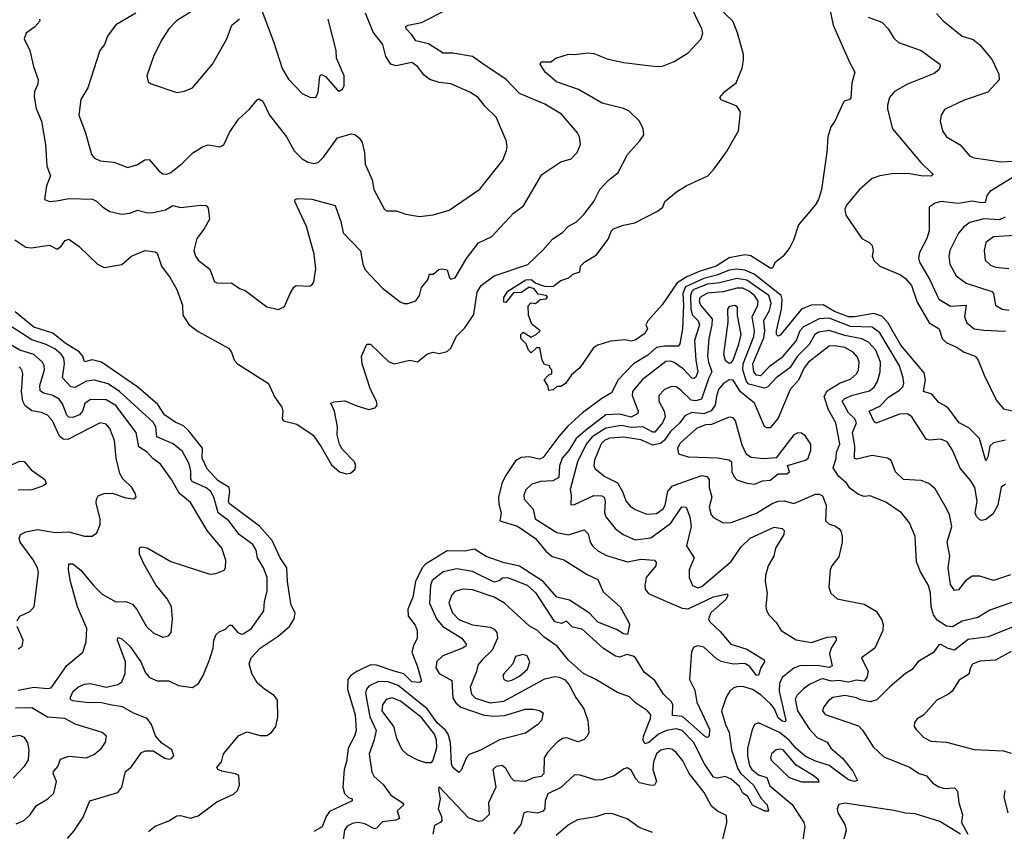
# Model space of a CAD drawing. Extents: x 1552033 to 1694788, y 811965 to 917215.
# Tile 591 of 632: x 1669474 to 1674500, y 896910 to 901052. Entities that reach past the tile are written whole.
import ezdxf

# ---------------------------------------------------------------- set-up
doc = ezdxf.new("R2010")
doc.units = 0

msp = doc.modelspace()

# ---------------------------------------------------------------- linework, layer by layer
at = {"layer": '0CON20XD'}
for points in [[(1669448, 899928), (1669505, 899891.4), (1669532.3, 899887.7), (1669625, 899901.2), (1669665, 899881.2), (1669685, 899896.2), (1669705, 899925.7), (1669725, 899932.5), (1669778, 899895), (1669870.8, 899805), (1669905, 899787.8), (1669995, 899803.3), (1670045, 899845.6), (1670112.5, 899875), (1670165, 899867.5), (1670175, 899860), (1670197.8, 899795), (1670242.2, 899735), (1670275.3, 899675.3), (1670304.1, 899595), (1670305.8, 899545), (1670336.2, 899496.2), (1670385, 899460.4), (1670538.8, 899375), (1670555.6, 899355.6), (1670568, 899315), (1670586.2, 899295), (1670744.2, 899195), (1670775, 899127.1), (1670811.8, 899075), (1670816.7, 899055), (1670813.9, 899015), (1670820, 899005), (1670888.1, 898988.1), (1670971.2, 898931.2), (1671012.7, 898872.7), (1671065, 898780), (1671106.2, 898745), (1671140, 898735), (1671162.1, 898737.9), (1671184.3, 898755.7), (1671190, 898775), (1671182.5, 898795), (1671119.7, 898859.7), (1671106, 898885), (1671094.1, 898934.1), (1671096.2, 898975), (1671080, 899055), (1671062.5, 899095), (1671078.3, 899101.7), (1671133.6, 899106.4), (1671195, 899082), (1671255, 899062), (1671288.3, 899071.7), (1671298, 899085), (1671295.7, 899105), (1671264.7, 899164.7), (1671221.5, 899295), (1671218, 899335), (1671245, 899396.2), (1671265, 899395.8), (1671356.9, 899306.9), (1671385, 899295.6), (1671465, 899314.2), (1671505, 899306.2), (1671555, 899347.5), (1671585, 899356.2), (1671615, 899349.2), (1671655, 899358.1), (1671675, 899375.6), (1671703.6, 899436.4), (1671745, 899479.4), (1671792.2, 899547.8), (1671808.8, 899661.2), (1671828.4, 899695), (1671895.5, 899744.5), (1672067.9, 899802.1), (1672143.5, 899876.5), (1672195, 899934), (1672244.3, 899965.7), (1672275, 899998), (1672315, 900020.8), (1672352.4, 900057.6), (1672405, 900123.8), (1672434.5, 900185.5), (1672478.3, 900231.7), (1672528.3, 900271.7), (1672575.5, 900364.5), (1672637.8, 900432.2), (1672659.4, 900465), (1672656.5, 900495), (1672637.9, 900535), (1672585, 900585.3), (1672555, 900598.6), (1672446.4, 900626.4), (1672326.6, 900696.6), (1672214, 900735), (1672156, 900785), (1672131.2, 900825), (1672135, 900837.5), (1672185, 900837.5), (1672210, 900855), (1672275, 900876.2), (1672303.9, 900873.9), (1672375, 900882.9), (1672405, 900879.5), (1672472.2, 900852.2), (1672555, 900833.8), (1672725, 900813.1), (1672755, 900815.6), (1672815, 900838.9), (1672885, 900883.3), (1672952.2, 900955), (1672960.6, 900985), (1672955.5, 901005), (1672891.9, 901135)], [(1669661.5, 900128.5), (1669725, 900139.2), (1669845, 900135.5), (1669865, 900126.7), (1669897.1, 900097.1), (1669934, 900074), (1669995, 900060), (1670035, 900065.5), (1670075, 900080.6), (1670127.1, 900067.1), (1670155, 900067.5), (1670218.4, 900081.6), (1670255, 900104.4), (1670295, 900093.1), (1670396.1, 900106.1), (1670425, 900103.3), (1670435, 900090), (1670442.5, 900035), (1670415.4, 899985), (1670377.2, 899935), (1670363.2, 899875), (1670371.2, 899845), (1670385, 899824.4), (1670445, 899779.2), (1670468, 899715), (1670485, 899707.1), (1670555, 899710), (1670595, 899680), (1670625, 899670), (1670735, 899586), (1670795, 899572.5), (1670825, 899588.8), (1670854, 899655), (1670872.7, 899687.3), (1670884.1, 899695.9), (1670955, 899692.5), (1670965, 899697.5), (1670975.7, 899714.3), (1670985, 899780), (1670976.8, 899855), (1670937.1, 899997.1), (1670877.5, 900125), (1670880, 900135), (1670891.2, 900138.8), (1670965, 900136.9), (1671084.3, 900104.3), (1671112.7, 900022.7), (1671124.4, 899965), (1671213.1, 899873.1), (1671225.5, 899805), (1671237.8, 899775), (1671325, 899681.2), (1671415, 899612.9), (1671435, 899604), (1671455, 899603.8), (1671495, 899616.7), (1671514, 899645), (1671524.3, 899685.7), (1671557.5, 899725), (1671565, 899753.3), (1671585, 899754.2), (1671612.8, 899777.2), (1671628.5, 899781.5), (1671656.2, 899775), (1671666.9, 899735), (1671675, 899727.8), (1671697.1, 899735), (1671755, 899834.2), (1671815, 899912.9), (1671884.2, 899945), (1671994.2, 900065), (1672045, 900102), (1672138.6, 900261.4), (1672235, 900327.1), (1672288.3, 900341.7), (1672318.6, 900375), (1672335.6, 900415), (1672330.8, 900455), (1672321.4, 900475), (1672239.4, 900569.4), (1672155, 900621.5), (1672025, 900676.2), (1671956.2, 900746.2), (1671837.5, 900827.5), (1671785, 900864), (1671685, 900881.6), (1671635, 900881.5), (1671559.6, 900929.6), (1671495, 900943.6), (1671475.3, 900975.3), (1671445.8, 901005), (1671445, 901016.7), (1671455.8, 901024.2), (1671525, 901037.8), (1671655.5, 901104.5)], [(1670365, 901102.5), (1670273.2, 901046.8), (1670234.2, 901005), (1670195.7, 900945), (1670156.9, 900865), (1670122.5, 900765), (1670129.2, 900735), (1670144.1, 900724.1), (1670275, 900680), (1670315, 900686.7), (1670356.2, 900705), (1670457.1, 900825), (1670530.8, 900955), (1670556.2, 901025), (1670595, 901056.2)], [(1670696.2, 901135), (1670770.5, 900935), (1670812.6, 900802.6), (1670845, 900748), (1670915, 900676.2), (1670955, 900657.1), (1670985.5, 900654.5), (1670997, 900683), (1671005.8, 900764.2), (1671015, 900772), (1671035, 900761.9), (1671095, 900693.1), (1671105, 900688), (1671121.7, 900698.3), (1671130, 900715), (1671129.4, 900765), (1671090, 900855), (1671088.6, 900895), (1671048.2, 901055)], [(1673608, 901115), (1673625.9, 901025), (1673708.6, 900835), (1673736, 900785), (1673721.2, 900728.8), (1673716.3, 900653.7), (1673707.6, 900642.4), (1673685, 900637.5), (1673679.5, 900630.5), (1673633.8, 900535), (1673613.3, 900505), (1673598.8, 900455), (1673594.1, 900375.9), (1673565.7, 900185), (1673550.5, 900135), (1673533.6, 900105), (1673449.5, 900005), (1673423.8, 899926.2), (1673405, 899888.8), (1673370.8, 899845), (1673328.3, 899811.7), (1673315.6, 899784.4), (1673305, 899783.4), (1673205, 899847.8), (1673175, 899852.2), (1673095, 899836.1), (1673029.1, 899795), (1672942.1, 899767.9), (1672879.4, 899740.6), (1672830.1, 899709.9), (1672753.4, 899596.6), (1672680, 899515), (1672670, 899495), (1672678.8, 899475), (1672665, 899451.2), (1672615, 899416.7), (1672595, 899411.2), (1672565, 899417.5), (1672489.2, 899410.8), (1672425, 899390.8), (1672402.7, 899377.3), (1672333.3, 899275), (1672290.5, 899239.5), (1672260, 899195), (1672235, 899180), (1672215, 899180), (1672197, 899163), (1672175, 899160), (1672170, 899185), (1672150, 899215), (1672175, 899240), (1672190, 899245), (1672190, 899265), (1672180, 899275), (1672180, 899285), (1672151.7, 899291.7), (1672140, 899315), (1672128.3, 899378.3), (1672111.7, 899378.3), (1672085, 899352.5), (1672070, 899365), (1672058.3, 899398.3), (1672032.5, 899425), (1672032.5, 899445), (1672043, 899457), (1672085, 899432.5), (1672110, 899445), (1672130, 899465), (1672088.3, 899498.3), (1672070, 899545), (1672068.3, 899591.7), (1672083, 899607), (1672107, 899603), (1672130, 899625), (1672161.7, 899628.3), (1672168.3, 899638.3), (1672160, 899645), (1672120.8, 899650.8), (1672099.1, 899679.1), (1672075, 899687.1), (1672035, 899660), (1671995, 899658.6), (1671955, 899609.2), (1671945, 899610), (1671945.6, 899635), (1671965, 899666.5), (1672057.5, 899725), (1672085, 899726.1), (1672107.7, 899707.7), (1672151.8, 899691.8), (1672195, 899691.2), (1672235, 899720.6), (1672277.5, 899735), (1672297.1, 899752.9), (1672332.5, 899765), (1672336.7, 899795), (1672356.2, 899815), (1672417.5, 899852.5), (1672477.6, 899932.4), (1672494.4, 899975), (1672505, 899984.3), (1672555, 900003.3), (1672614, 900016), (1672730, 900075), (1672756.2, 900095), (1672767.5, 900125), (1672825.9, 900174.1), (1672876.2, 900205), (1672985.5, 900254.5), (1673019.1, 900290.9), (1673081.7, 900378.3), (1673141.9, 900485), (1673152.2, 900582.2), (1673135, 900611.4), (1673055, 900643.3), (1673047.5, 900655), (1673073.3, 900685), (1673130.3, 900729.7), (1673161.1, 900805), (1673168.9, 900845), (1673167.5, 900875), (1673137.5, 900985)], [(1673137.5, 900985), (1673114.2, 901045), (1673030.9, 901125)], [(1669575.4, 901055.4), (1669576.7, 901045), (1669551.1, 901015), (1669506.4, 900983.6), (1669497.1, 900955), (1669526, 900895), (1669544.1, 900814.1), (1669567.1, 900747.1), (1669566.4, 900723.6), (1669548.5, 900685), (1669547.8, 900657.8), (1669558.5, 900598.5), (1669584.6, 900535), (1669604.6, 900415), (1669611.8, 900305), (1669630.8, 900255), (1669610, 900205), (1669600, 900135), (1669625, 900124.2), (1669661.5, 900128.5)], [(1670066.2, 901085), (1669963.9, 901026.1), (1669921.1, 900968.9), (1669905.7, 900925), (1669883.3, 900895), (1669821.1, 900705), (1669785.8, 900645), (1669776, 900565)], [(1669776, 900565), (1669810, 900475), (1669840, 900365), (1669855, 900346.2), (1669885, 900332.5), (1669955, 900324.3), (1670025, 900298.6), (1670075, 900313.3), (1670112.4, 900337.6), (1670135, 900338.1), (1670185, 900278.6), (1670205, 900265.6), (1670225, 900263.5), (1670245, 900271.9), (1670305, 900320), (1670358.1, 900371.9), (1670407.5, 900402.5), (1670435, 900412.9), (1670495, 900404), (1670515, 900413.8), (1670543.8, 900476.2), (1670590.6, 900545), (1670646.9, 900595), (1670685, 900644), (1670695, 900648), (1670715, 900635.8), (1670748.8, 900565), (1670836.2, 900455), (1670875, 900383.5), (1670915, 900342.5), (1670944, 900325), (1670975, 900319.1), (1670996.7, 900323.3), (1671025, 900350.6), (1671095, 900450), (1671165, 900469.4), (1671185, 900467.1), (1671207.8, 900447.8), (1671222.2, 900425), (1671233.1, 900375), (1671236.7, 900315), (1671272.5, 900235), (1671280.8, 900185), (1671335, 900083.3), (1671347, 900077), (1671395, 900076), (1671445, 900060), (1671515, 900047.5), (1671585, 900055.7), (1671665, 900080), (1671822.1, 900187.9), (1671939.2, 900335), (1671959.2, 900385), (1671962, 900405), (1671956, 900435), (1671905, 900554), (1671849.1, 900609.1), (1671814.7, 900654.7), (1671771.9, 900681.9), (1671675, 900725.6), (1671615, 900731.2), (1671567.1, 900747.1), (1671538.7, 900768.7), (1671505, 900812.9), (1671475, 900833.1), (1671395, 900816.9), (1671368.1, 900825), (1671341.8, 900865), (1671327.5, 900925), (1671278.4, 900988.4), (1671239.6, 901085)], [(1673803.8, 901065), (1673875, 901039.2), (1673907.5, 901005), (1673935, 900958), (1673960, 900935), (1674074.5, 900894.5), (1674170, 900825), (1674172.9, 900815), (1674165, 900796.2), (1674142.1, 900777.9), (1674005, 900723.5), (1673938.6, 900685), (1673912.9, 900655), (1673903.2, 900616.8), (1673903.3, 900595), (1673928.9, 900495), (1674073, 900323), (1674129.5, 900269.5), (1674136.4, 900263.6), (1674125.6, 900254.4), (1674075, 900255.5), (1674006.5, 900266.5), (1673925, 900266.2), (1673864.7, 900255.3), (1673825, 900241.1), (1673761.1, 900185), (1673694.4, 900105), (1673685.8, 900085), (1673690, 900055), (1673772.5, 899935), (1673809.4, 899915), (1673825, 899899.4), (1673830.4, 899875), (1673824.4, 899845), (1673833.3, 899823.3), (1673864.8, 899794.8), (1673969.7, 899749.7), (1673995, 899731.9), (1674025.2, 899695), (1674055, 899610.5), (1674115.2, 899505.2), (1674166.7, 899475), (1674182.3, 899425), (1674202.9, 899405), (1674259.5, 899379.5), (1674295, 899354.7), (1674350, 899335), (1674365.5, 899315), (1674397.4, 899237.4), (1674458.9, 899108.9), (1674495, 899065.8), (1674615, 899040)], [(1674153.4, 901083.4), (1674186.6, 901046.6), (1674285, 900967.3), (1674341.3, 900951.3), (1674373.8, 900923.8), (1674437.4, 900847.4), (1674471.8, 900775), (1674472.5, 900745), (1674415, 900683.1), (1674295, 900642.2), (1674195, 900594.3), (1674176.7, 900565), (1674172.2, 900535), (1674184.5, 900485), (1674204.4, 900455), (1674273.8, 900413.8), (1674324, 900355), (1674345, 900346.7), (1674485, 900327.5), (1674675, 900338.1)], [(1674561.1, 900258.9), (1674425, 900175.9), (1674409.7, 900155), (1674401.1, 900118.9), (1674383.1, 900116.9), (1674335, 900126.8), (1674265, 900114.7), (1674175, 900123.6), (1674146.2, 900115), (1674116.7, 900095), (1674116, 899975), (1674104.7, 899935.3), (1674066.2, 899863.8), (1674060.9, 899835), (1674066.9, 899815), (1674119.4, 899725), (1674165.3, 899625.3), (1674225, 899589.7), (1674304.4, 899594.4), (1674296.7, 899535), (1674308.9, 899505), (1674345, 899474.7), (1674395, 899467.1), (1674505, 899463.2)], [(1674504.4, 900045), (1674475, 900030.3), (1674395, 900036.5), (1674323.2, 900016.8), (1674293.6, 899995), (1674265, 899962.2), (1674222.1, 899875), (1674216.4, 899845), (1674221.5, 899805), (1674254.2, 899744.2), (1674305, 899707.5), (1674435.2, 899665.2), (1674444.1, 899654.1), (1674455.4, 899595.4), (1674488, 899575), (1674525, 899569.7)], [(1674555, 899950.8), (1674445, 899943.8), (1674405.6, 899915), (1674396.4, 899875), (1674401.9, 899825), (1674429.5, 899799.5), (1674455, 899789.2), (1674521.9, 899781.9)], [(1674505.8, 898905.8), (1674445, 898893.3), (1674425.2, 898874.8), (1674415, 898821.2), (1674405, 898801.2), (1674372.5, 898915), (1674318.9, 898968.9), (1674268.3, 898995), (1674216.5, 899066.5), (1674195, 899083.2), (1674165, 899098.6), (1674130.2, 899140.2), (1674086.7, 899155), (1674097.1, 899215), (1674089.8, 899249.8), (1673971.5, 899391.5), (1673905, 899506.2), (1673875, 899539.2), (1673833.3, 899553.3), (1673735, 899534.9), (1673705, 899535.9), (1673633.3, 899563.3), (1673575, 899597), (1673514, 899596), (1673465, 899574.7), (1673355, 899441.5), (1673345, 899436.7), (1673336.2, 899446.2), (1673335.9, 899465), (1673361.4, 899575), (1673365.4, 899625), (1673361.3, 899645), (1673223.2, 899753.2), (1673175, 899773.8), (1673135, 899779.2), (1673095, 899774.1), (1673032.2, 899747.8), (1672965, 899730.7), (1672871.7, 899688.3), (1672858.3, 899655), (1672862.2, 899595), (1672857.6, 899475), (1672842.8, 899397.2), (1672835, 899385.5), (1672765, 899385.9), (1672725, 899378.6), (1672679.1, 899340.9), (1672606.2, 899295), (1672528.4, 899215), (1672495, 899147.8), (1672445, 899119.2), (1672346.3, 899045), (1672272.2, 898977.8), (1672225.3, 898925), (1672144.7, 898815.3), (1672125, 898808.9), (1672075, 898820.9), (1672033, 898817), (1672005, 898800), (1671953.7, 898725), (1671934, 898685), (1671918.5, 898615), (1671919.7, 898579.7), (1671930.5, 898535), (1671924.5, 898495), (1672015, 898467.5), (1672106.5, 898405), (1672159, 898339), (1672192, 898312), (1672250.8, 898295), (1672369.9, 898219.9), (1672425.4, 898195.4), (1672451.5, 898131.5), (1672539.1, 898055), (1672583.3, 897975), (1672586.2, 897965), (1672576.4, 897913.6), (1672555, 897917.5), (1672520.5, 897940.5), (1672425, 897976.9), (1672382.8, 898022.8), (1672280.1, 898090.1), (1672215, 898105.3), (1672145.7, 898185.7), (1672025, 898263.6), (1671942.3, 898282.3), (1671855, 898311.8), (1671795, 898349.2), (1671745, 898340), (1671655, 898341.6), (1671545, 898273), (1671528, 898255), (1671493.3, 898185), (1671480.8, 898105), (1671454.5, 898044.5), (1671457.2, 898007.2), (1671491.5, 897961.5), (1671501.8, 897935), (1671503.1, 897895), (1671483.1, 897856.9), (1671474.6, 897825), (1671505, 897750), (1671523.8, 897676.2), (1671515, 897670), (1671475, 897673.3), (1671433.6, 897713.6), (1671385, 897727.7), (1671295, 897757.4), (1671265, 897759.5), (1671194.5, 897725.5), (1671164.6, 897705), (1671149.1, 897685), (1671146.1, 897635), (1671186.8, 897505), (1671190.3, 897425), (1671183.2, 897395), (1671150.7, 897335), (1671142.3, 897265), (1671130.7, 897225), (1671122.3, 897135), (1671132.2, 897102.2), (1671152, 897082), (1671170, 897075), (1671170, 897065), (1671055, 897010.3), (1671037.5, 896985), (1671017.8, 896932.2), (1670975, 896909.5)], [(1673936.7, 899145), (1673965, 899161.1), (1673980.9, 899179.1), (1673986.5, 899195), (1673983.7, 899225), (1673963.8, 899285), (1673864.4, 899454.4), (1673825, 899482.3), (1673715, 899485.6), (1673605, 899529.1), (1673554.6, 899525.4), (1673475, 899485.2), (1673456.3, 899463.7), (1673437.7, 899415), (1673362.9, 899327.1), (1673298.9, 899281.1), (1673255, 899235.2), (1673235, 899238.3), (1673220.9, 899255), (1673215.8, 899295), (1673271.7, 899428.3), (1673277.7, 899465), (1673272.3, 899517.7), (1673301.7, 899568.3), (1673310, 899605), (1673297.2, 899645), (1673248.5, 899678.5), (1673185, 899723.2), (1673135, 899731.2), (1673045, 899709.4), (1672985, 899702.9), (1672914.8, 899675), (1672904.6, 899665), (1672898.1, 899645), (1672899.7, 899575), (1672907.7, 899545), (1672937.7, 899515), (1672943.8, 899495), (1672918.7, 899415), (1672924.6, 899314.6), (1672935.2, 899255), (1672925, 899227.3), (1672915, 899220.8), (1672905, 899223.4), (1672859.9, 899269.9), (1672815, 899303.2), (1672795, 899309.8), (1672772.3, 899307.7), (1672651.1, 899215), (1672601.9, 899155), (1672599.5, 899135), (1672631.2, 899055), (1672628.3, 899041.7), (1672595, 899024), (1672535, 899038.6), (1672465, 899035.3), (1672361.2, 898955), (1672314.8, 898915), (1672276.6, 898853.4), (1672243.2, 898815), (1672229.2, 898775), (1672226.1, 898715), (1672195, 898698.4), (1672134.3, 898695.7), (1672087.8, 898682.2), (1672057.4, 898652.6), (1672047.7, 898625), (1672049.1, 898605), (1672094.6, 898554.6), (1672104.5, 898505), (1672215, 898434.7), (1672275, 898423.3), (1672355, 898448.2), (1672375, 898427.5), (1672385.7, 898385.7), (1672397, 898367), (1672425, 898340.9), (1672468.1, 898318.1), (1672575.3, 898285.3), (1672645, 898299.4), (1672714.6, 898294.6), (1672722.1, 898282.1), (1672720, 898265), (1672671.8, 898205), (1672664.4, 898165), (1672666.9, 898145), (1672684, 898124), (1672775, 898082.5), (1672855, 898049.5), (1672885, 898046.1), (1673015, 898107), (1673085, 898121.2), (1673088.1, 898115), (1673079.1, 898095), (1673001.8, 898025), (1672990, 897995), (1672995, 897980), (1673049.1, 897929.1), (1673104.4, 897865), (1673185, 897840.3), (1673274.2, 897785), (1673275.8, 897775), (1673256, 897745), (1673245, 897707.5), (1673235, 897705.8), (1673200.3, 897750.3), (1673175.8, 897765.8), (1673115, 897762.5), (1673055, 897776.5), (1673030.1, 897790.1), (1672965, 897849.2), (1672935, 897856.7), (1672915, 897850), (1672902.7, 897827.3), (1672893.1, 897685), (1672919.5, 897629.5), (1672930.8, 897569.1), (1672995, 897430.6), (1672993.3, 897396.8), (1672985, 897389.3), (1672975, 897393), (1672856.1, 897496.1), (1672805, 897501.8), (1672807, 897555), (1672800.7, 897570.7), (1672760.3, 897610.3), (1672715, 897679.6), (1672661.4, 897721.4), (1672616.2, 897795), (1672605, 897803.9), (1672575, 897812.1), (1672535, 897799.5), (1672515, 897803.5), (1672453.8, 897843.8), (1672345, 897942.3), (1672295, 897952.1), (1672265, 897982.5), (1672238.6, 897971.4), (1672205, 897978.5), (1672109.2, 898125), (1672065.1, 898165.1), (1671965.8, 898204.2), (1671937.6, 898202.4), (1671921.8, 898188.2), (1671895, 898181.8), (1671785, 898236), (1671705, 898250), (1671635, 898234.7), (1671579.4, 898190.6), (1671570, 898165), (1671565.2, 898075), (1671600.9, 897995), (1671633.6, 897955), (1671730, 897895), (1671753.3, 897865), (1671750.6, 897855), (1671734.4, 897845), (1671634.1, 897805.9), (1671603, 897777), (1671598.1, 897745), (1671615.4, 897715), (1671679.1, 897679.1), (1671685, 897589.4), (1671699.2, 897565), (1671725, 897543.9), (1671845, 897503.4), (1671895, 897497.6), (1671948.7, 897501.3), (1672055, 897533.3), (1672093.1, 897533.1), (1672127.2, 897527.2), (1672145.8, 897515), (1672137.8, 897475), (1672118.1, 897455), (1672055, 897411.1), (1671922.6, 897377.4), (1671825, 897324.7), (1671767.6, 897302.4), (1671753.6, 897286.4), (1671727.5, 897222.5), (1671715, 897210), (1671685, 897235.7), (1671677.2, 897255), (1671673.1, 897363.1), (1671661.1, 897405), (1671646.3, 897426.3), (1671605, 897463.5), (1671554.1, 897535), (1671405, 897654.8), (1671355, 897672.7), (1671305, 897674.3), (1671255, 897650), (1671243.1, 897635), (1671238.3, 897615), (1671260.2, 897495), (1671292.4, 897425), (1671281.6, 897371.6), (1671257.1, 897305), (1671271.9, 897211.9), (1671281.5, 897191.5), (1671329.5, 897149.5), (1671368.1, 897095), (1671426.3, 897056.3), (1671434, 897045), (1671400.9, 897015), (1671412.5, 896975), (1671393.2, 896966.8), (1671325, 896958.1), (1671295, 896926.2), (1671285, 896923.1), (1671235, 896948.4), (1671205, 896954.7), (1671175, 896952), (1671145, 896936.4), (1671131.8, 896915), (1671123.8, 896855)], [(1674531.5, 898218.5), (1674445, 898190.4), (1674375, 898212.5), (1674335, 898212), (1674301.4, 898188.6), (1674265, 898142.9), (1674245, 898139.2), (1674225, 898170), (1674213.2, 898255), (1674222.3, 898315), (1674208.5, 898385), (1674232.2, 898465), (1674220, 898525), (1674205, 898556.7), (1674147.2, 898657.2), (1674115, 898685.8), (1674075, 898701.1), (1673985.7, 898705.7), (1673944.6, 898744.6), (1673922.8, 898802.8), (1673904, 898815), (1673825, 898828.2), (1673745, 898809.4), (1673735, 898812), (1673736.3, 898875), (1673724.8, 898945), (1673745.7, 898995), (1673737, 899015), (1673705, 899046.2), (1673671.2, 899105), (1673685, 899118.6), (1673725, 899136.7), (1673811.2, 899158.8), (1673835, 899176.9), (1673852.9, 899205), (1673865.3, 899255), (1673868.4, 899305), (1673844.3, 899365), (1673805.9, 899405.9), (1673772.8, 899422.8), (1673685, 899440.5), (1673605, 899466.7), (1673552.8, 899457.2), (1673533, 899445), (1673503.2, 899395), (1673444.3, 899335.7), (1673405, 899274.8), (1673335.8, 899224.2), (1673291.7, 899178.3), (1673275, 899171.5), (1673195, 899192.3), (1673183.6, 899205), (1673165.6, 899265), (1673166.1, 899295), (1673220.8, 899435), (1673224.9, 899465), (1673212.7, 899535), (1673241.6, 899595), (1673243.7, 899615), (1673225, 899644.4), (1673195, 899667.5), (1673165, 899681.9), (1673135, 899682.1), (1673065, 899662.8), (1672985, 899657.1), (1672946.2, 899635), (1672942.1, 899615), (1672948.9, 899595), (1673007.7, 899525), (1673007.3, 899495), (1672991, 899425), (1672985.2, 899335), (1672989, 899305), (1673007.1, 899255), (1672990.5, 899225), (1672953.8, 899115), (1672925, 899106.8), (1672901, 899111), (1672849.4, 899159.4), (1672825, 899177.7), (1672800.6, 899179.4), (1672765, 899164.5), (1672735.5, 899135), (1672735.4, 899105), (1672762.9, 899055), (1672768.1, 899025), (1672755.2, 898995), (1672715, 898946.8), (1672705, 898946.7), (1672655, 898974.8), (1672595, 898970.1), (1672545, 898980.9), (1672465, 898967.5), (1672395, 898923.9), (1672365.2, 898885), (1672321.2, 898795), (1672283.9, 898655), (1672289.4, 898625), (1672286.7, 898576.7), (1672305, 898577.1), (1672405, 898624.7), (1672445, 898622.7), (1672456.2, 898615), (1672462.9, 898595), (1672459.2, 898535), (1672464.7, 898515), (1672513.3, 898455), (1672554.2, 898424.3), (1672615, 898398.2), (1672695, 898408.6), (1672796.5, 898483.5), (1672854.1, 898565.9), (1672875, 898564.2), (1672894.7, 898514.7), (1672900.8, 898465), (1672876.9, 898366.9), (1672915.8, 898305), (1672891.4, 898245), (1672890.6, 898205), (1672908.1, 898165), (1672935, 898152.5), (1672955, 898160), (1673105, 898286.9), (1673155, 898360), (1673203.1, 898406.9), (1673325, 898462.3), (1673365.5, 898455.5), (1673375.7, 898445), (1673374.4, 898425), (1673331.5, 898355), (1673322.7, 898315), (1673293.8, 898265), (1673280, 898215), (1673278.5, 898185), (1673289.7, 898125), (1673281.5, 898058.5)], [(1673095, 899300), (1673105, 899301.5), (1673115, 899314.4), (1673145, 899395.7), (1673155.7, 899445), (1673137.4, 899542.6), (1673136.9, 899585), (1673124.3, 899594.3), (1673095, 899588.6), (1673087.1, 899575), (1673087.8, 899507.8), (1673066.1, 899345), (1673075.5, 899315), (1673095, 899300)], [(1670793.4, 897906.6), (1670850.9, 897955), (1670875.3, 897995), (1670879.1, 898025), (1670860, 898065), (1670852.1, 898105), (1670840.2, 898185), (1670837.7, 898255), (1670803.4, 898305), (1670762.2, 898395), (1670697.4, 898467.4), (1670542.6, 898582.6), (1670538.7, 898595), (1670546.8, 898645), (1670542.5, 898665), (1670485, 898699.7), (1670430.4, 898760.4), (1670404.4, 898815), (1670406.1, 898866.1), (1670335, 898955.9), (1670309.3, 898979.3), (1670267.3, 898997.3), (1670213.5, 899035), (1670178.1, 899088.1), (1670076.2, 899176.2), (1669891.9, 899305), (1669843.2, 899316.8), (1669805, 899305.8), (1669796.4, 899335), (1669777.1, 899357.1), (1669705, 899401.4), (1669642, 899452), (1669545, 899482.3), (1669450.4, 899560.4)], [(1669717, 896873), (1669749.6, 896910.4), (1669797.1, 896982.9), (1669831.2, 897065), (1669975, 897108.6), (1669995.5, 897135), (1670014, 897215), (1670043.4, 897236.6), (1670095, 897311.4), (1670115, 897321.1), (1670155, 897320.6), (1670215, 897284), (1670235, 897278.8), (1670248.3, 897281.7), (1670260, 897295), (1670250, 897325), (1670199.7, 897359.7), (1670167, 897397), (1670146.2, 897455), (1670123.6, 897485), (1670055, 897512.6), (1669998.5, 897545), (1669935.9, 897555.9), (1669885, 897567.9), (1669825.5, 897565.5), (1669745.3, 897575.3), (1669733.4, 897583.4), (1669732.9, 897595), (1669746, 897625), (1669773.1, 897646.9), (1669805, 897660.7), (1669835.2, 897665.2), (1669915, 897646.1), (1669975, 897659.7), (1669995, 897673.6), (1670012.1, 897715), (1670013.9, 897775), (1669973.5, 897885), (1669975, 897898.8), (1669995, 897891.9), (1670035, 897854.5), (1670091.2, 897775), (1670115, 897718.5), (1670135.6, 897695), (1670175, 897677.5), (1670235, 897677.8), (1670285, 897654.6), (1670355, 897644.4), (1670385.5, 897664.5), (1670410, 897705), (1670442.9, 897785), (1670461.6, 897845), (1670464, 897885), (1670475.9, 897914.1), (1670491.5, 897928.5), (1670525, 897941.2), (1670545, 897962.5), (1670555, 897962.5), (1670586.7, 897925), (1670605, 897916), (1670615, 897917.5), (1670656.2, 897945), (1670719.4, 898035), (1670722.8, 898082.8), (1670736.8, 898135), (1670737.1, 898205), (1670717.5, 898255), (1670687.9, 898305), (1670681.5, 898345), (1670663.2, 898373.2), (1670593.9, 898425), (1670540.7, 898495), (1670486.4, 898535), (1670464.7, 898615), (1670446.8, 898646.8), (1670425, 898662.9), (1670353.3, 898695), (1670346.6, 898706.6), (1670347.3, 898747.3), (1670339.4, 898785), (1670305, 898848.2), (1670256.8, 898886.8), (1670173.9, 898923.9), (1670168, 898975), (1670155, 898998), (1669983.1, 899155), (1669925, 899193.4), (1669855, 899213.2), (1669815, 899207.8), (1669755, 899175.3), (1669735, 899177.8), (1669692, 899225), (1669701.7, 899295), (1669698.2, 899325), (1669685.4, 899345), (1669653.1, 899373.1), (1669609.5, 899395), (1669535, 899418.8), (1669435, 899482.8)], [(1669465, 897630.3), (1669545, 897645.2), (1669615, 897638.2), (1669635, 897642.5), (1669713.4, 897756.6), (1669796, 897825), (1669813.4, 897876.6), (1669816.9, 897945), (1669768.4, 898055), (1669732.2, 898185), (1669722.7, 898245), (1669724.4, 898275.6), (1669745, 898275.6), (1669785, 898243.3), (1669849.6, 898165), (1669895, 898120.9), (1669965, 898081.4), (1670015, 898082.5), (1670048.7, 898068.7), (1670072, 898042), (1670121.4, 897955), (1670155, 897923.1), (1670205, 897900), (1670232.7, 897907.3), (1670247.5, 897925), (1670254.4, 897995), (1670248.9, 898055), (1670227.1, 898097.1), (1670168.3, 898168.3), (1670106.9, 898275), (1670084.6, 898325), (1670085, 898356.2), (1670095, 898362), (1670125, 898356.5), (1670245, 898286.9), (1670445, 898222.8), (1670474.7, 898225.3), (1670516.8, 898243.2), (1670524, 898255), (1670525.7, 898294.3), (1670505.3, 898355), (1670431.3, 898445), (1670345, 898587.5), (1670288.1, 898635), (1670248.9, 898705), (1670193.2, 898783.2), (1670153.4, 898813.4), (1670125, 898845.4), (1670081.7, 898871.7), (1670068.8, 898945), (1669965, 899083.8), (1669915, 899112.2), (1669835, 899113.5), (1669806.8, 899093.2), (1669793.8, 899055), (1669779.3, 899035), (1669745, 899021.1), (1669725, 899022.9), (1669715, 899034.5), (1669692.5, 899092.5), (1669675, 899114.7), (1669643.5, 899133.5), (1669595, 899145.3), (1669578.5, 899158.5), (1669576.2, 899185), (1669600.3, 899265), (1669599.2, 899285), (1669589.4, 899305), (1669545, 899343.1), (1669475, 899365.9), (1669425, 899394.4)], [(1674614.5, 898104.5), (1674425, 898038.8), (1674365, 898000.9), (1674285, 897983.2), (1674235, 897953.5), (1674205, 897957.6), (1674157.1, 897987.1), (1674138.9, 898015), (1674126.3, 898055), (1674122.4, 898125), (1674112.1, 898165), (1674072.2, 898235), (1674051.5, 898285), (1674044.5, 898414.5), (1674015, 898484), (1673975.6, 898535), (1673895, 898590), (1673815, 898622.2), (1673785, 898618.5), (1673755, 898628.2), (1673711.7, 898661.7), (1673695, 898685.3), (1673652.9, 898722.9), (1673626.6, 898765), (1673641.4, 898815), (1673643.7, 898845), (1673660.6, 898885), (1673653.9, 898923.9), (1673640, 898995), (1673601.8, 899061.8), (1673580.5, 899129.5), (1673595, 899158.6), (1673661, 899199), (1673715, 899217.7), (1673744.5, 899245), (1673755.8, 899264.2), (1673758.7, 899305), (1673749.6, 899329.6), (1673727.3, 899355), (1673685, 899378.4), (1673635, 899388.3), (1673604.8, 899385.2), (1673500.8, 899305), (1673477.6, 899275), (1673448.2, 899211.8), (1673406.8, 899165), (1673345, 899018.1), (1673305, 898970), (1673285, 898969.2), (1673275, 898976), (1673224.2, 899095), (1673153.2, 899153.2), (1673115, 899211.8), (1673095, 899214.6), (1673065, 899194.2), (1673041.2, 899165), (1673029.7, 899130.3), (1673022.8, 899085), (1673003.3, 899056.7), (1672965, 899040.1), (1672905, 899048), (1672868.9, 899031.1), (1672843.5, 898995), (1672795, 898949.8), (1672764.5, 898905.5), (1672745, 898888.7), (1672705, 898881), (1672645, 898907.4), (1672555, 898921.9), (1672485, 898917), (1672458.1, 898905), (1672442.1, 898887.9), (1672408, 898805), (1672404.6, 898775), (1672410.7, 898760.7), (1672460.4, 898720.4), (1672525, 898688.7), (1672551.1, 898645), (1672567.2, 898597.2), (1672589.6, 898569.6), (1672615, 898552.1), (1672675, 898528.2), (1672725, 898532), (1672757.5, 898555), (1672768.3, 898575), (1672782.3, 898645), (1672805, 898672.4), (1672955.2, 898725.2), (1672981.5, 898721.5), (1672992.2, 898705), (1672992.5, 898665), (1673006.4, 898615), (1672992.2, 898565), (1673002.5, 898525), (1673015, 898511.4), (1673065, 898483.6), (1673105, 898486.1), (1673235, 898533.2), (1673315, 898583.1), (1673345, 898594.7), (1673375, 898595.8), (1673425, 898582.3), (1673535, 898630), (1673555, 898630), (1673572, 898622), (1673590.6, 898575), (1673587.5, 898495), (1673605, 898477.5), (1673635, 898469.2), (1673655, 898456), (1673664.3, 898444.3), (1673672.5, 898415), (1673672.5, 898385), (1673655, 898310), (1673619.2, 898265), (1673611.4, 898245), (1673603.9, 898156.1), (1673614, 898125), (1673646.1, 898096.1), (1673785, 898070), (1673845, 898034.2), (1673875, 897990), (1673881.8, 897965), (1673879.5, 897935), (1673838.6, 897845), (1673771.4, 897795), (1673804.7, 897725), (1673797.4, 897695), (1673785, 897677.1), (1673745, 897680.7), (1673705, 897670.5), (1673655, 897679.2), (1673615, 897676.6), (1673575, 897688.8), (1673562.8, 897687.2), (1673505, 897659.2), (1673475, 897637.7), (1673441.8, 897605), (1673432.5, 897585), (1673444.4, 897525), (1673503.6, 897433.6), (1673545, 897389.2), (1673595.3, 897365.2), (1673614.7, 897334.7), (1673673.8, 897283.8), (1673726.4, 897216.4), (1673750.7, 897169.3), (1673735, 897163.5), (1673705, 897172.5), (1673605.7, 897245.7), (1673535, 897267.2), (1673482.7, 897292.7), (1673434.9, 897334.9), (1673401.4, 897375), (1673351.6, 897415), (1673245, 897464.4), (1673224.3, 897455), (1673212, 897428), (1673187.9, 897335), (1673189.4, 897295), (1673199.6, 897245), (1673211.5, 897225), (1673245, 897197.6), (1673286.7, 897185), (1673302.7, 897142.7), (1673416.7, 897046.7), (1673476.9, 896955), (1673480.8, 896935), (1673469.1, 896855)], [(1669460, 897985), (1669475, 898008.8), (1669525, 898031.2), (1669548, 898055), (1669568.8, 898231.2), (1669564, 898255), (1669542.2, 898295), (1669475.3, 898385.3), (1669470.4, 898405), (1669478.1, 898425), (1669505, 898439.1), (1669565, 898450.8), (1669654.7, 898435.3), (1669725, 898438.2), (1669805, 898415.6), (1669842.9, 898417.1), (1669867.5, 898432.5), (1669884.5, 898475.5), (1669884.6, 898505), (1669864.4, 898585), (1669865.6, 898605), (1669875, 898621.4), (1669905, 898633.3), (1669945, 898635.6), (1670015, 898612), (1670055, 898607.5), (1670067.5, 898615), (1670063.3, 898635), (1670045.8, 898665), (1669999.7, 898709.7), (1669985.5, 898735.5), (1669965.6, 898815), (1669958.4, 898905), (1669933.9, 898965), (1669915, 898987.1), (1669885, 898994.5), (1669719.7, 898910.3), (1669695, 898912), (1669676.2, 898926.2), (1669641.2, 899005), (1669615, 899033.9), (1669585, 899047.2), (1669535, 899055.4), (1669500.8, 899080.8), (1669489.5, 899105), (1669482.8, 899155), (1669489.3, 899245), (1669483.8, 899265), (1669470.6, 899280.6)], [(1674505, 898681.1), (1674484.1, 898665.9), (1674466.3, 898575), (1674440.9, 898529.1), (1674405, 898500.9), (1674385, 898496.2), (1674375, 898500.5), (1674356.9, 898516.9), (1674350.9, 898535), (1674360.9, 898595), (1674348.5, 898665), (1674328.9, 898698.9), (1674273.8, 898763.8), (1674235.3, 898855.3), (1674208.1, 898898.1), (1674175, 898911.9), (1674115.6, 898905.6), (1674100.9, 898910.9), (1674028.1, 899025), (1674005, 899040.4), (1673965, 899038.8), (1673845, 898993.6), (1673835, 898999.4), (1673809.3, 899055), (1673865, 899079.3), (1673908.7, 899125), (1673936.7, 899145)], [(1673225, 898682.5), (1673265, 898698.1), (1673305, 898701.8), (1673345, 898734.3), (1673390, 898735), (1673403.8, 898745), (1673392.7, 898777.3), (1673485, 898803.8), (1673498.9, 898815), (1673512.5, 898855), (1673512.2, 898885), (1673485, 898926.2), (1673465, 898942), (1673445, 898944.2), (1673425, 898934.2), (1673335, 898816.5), (1673270.2, 898810.2), (1673208.2, 898818.2), (1673183.7, 898833.7), (1673161.2, 898881.2), (1673127.5, 899005), (1673115, 899020.8), (1673095, 899023.3), (1673005, 898986.3), (1672974.3, 898985), (1672928.5, 898965), (1672845, 898890.6), (1672831.1, 898865), (1672837.3, 898837.3), (1672885, 898820.6), (1673035.6, 898815.6), (1673095.7, 898805.7), (1673107.5, 898795), (1673108.9, 898745), (1673119.8, 898719.8), (1673135, 898704.5), (1673185, 898686.7), (1673225, 898682.5)], [(1669435, 898782), (1669475, 898798.4), (1669497.3, 898797.3), (1669532.2, 898755), (1669601.8, 898705), (1669608.5, 898685), (1669595, 898672.7), (1669535, 898652.8), (1669465, 898651.2)], [(1673281.5, 898058.5), (1673285, 898037.5), (1673298, 898015), (1673335.6, 897975.6), (1673360.8, 897935), (1673436.7, 897886.7), (1673515, 897872.8), (1673595, 897901.5), (1673635, 897903.8), (1673642, 897895), (1673640.5, 897885), (1673616.3, 897845), (1673607.5, 897815), (1673621.5, 897755), (1673604.7, 897745.3), (1673545, 897756), (1673455, 897754.8), (1673425, 897742.5), (1673365.4, 897695), (1673352.6, 897665), (1673349.6, 897625), (1673384.4, 897475), (1673380.5, 897469.5), (1673365, 897472.2), (1673345, 897488.8), (1673325.9, 897535.9), (1673308.6, 897558.6), (1673257.6, 897605), (1673215, 897634.1), (1673165, 897649.1), (1673135, 897647.8), (1673115, 897640), (1673097.8, 897625), (1673081.7, 897598.3), (1673055.4, 897525), (1673076.9, 897455), (1673094.7, 897415), (1673106.9, 897325), (1673139, 897229), (1673154.9, 897204.9), (1673220, 897145), (1673257.7, 897077.7), (1673288.6, 897045), (1673296.5, 897013.5), (1673277.3, 897012.7), (1673215, 897042.9), (1673189, 897089), (1673164.3, 897104.3), (1673148.1, 897138.1), (1673105, 897176.9), (1673075, 897189.2), (1673035, 897180.9), (1673015, 897187.1), (1672968.6, 897255), (1672913.3, 897365), (1672854.8, 897424.8), (1672825, 897433.3), (1672775, 897424.2), (1672734.3, 897405.7), (1672685, 897362.5), (1672665, 897356.7), (1672655.8, 897375), (1672657.9, 897395), (1672693.1, 897485), (1672694.4, 897505), (1672678.6, 897525), (1672616.4, 897566.4), (1672586.1, 897596.1), (1672525, 897618.8), (1672415, 897685.6), (1672350.8, 897715), (1672275, 897783.5), (1672216.4, 897855), (1672151.4, 897901.4), (1672116.2, 897935), (1672075, 897958.2), (1671947.8, 898075), (1671895, 898105.5), (1671785, 898142), (1671735, 898145.3), (1671695, 898133.1), (1671677.1, 898112.9), (1671664.7, 898075), (1671683.5, 898025), (1671715, 897991.8), (1671785, 897964.4), (1671875, 897951.8), (1671895, 897941.2), (1671908.5, 897925), (1671911.9, 897895), (1671885.4, 897834.6), (1671834, 897786), (1671811.9, 897758.1), (1671804.8, 897725), (1671773, 897645), (1671779.5, 897609.5), (1671799.8, 897589.8), (1671875, 897566.5), (1671945, 897573.4), (1672155, 897688.2), (1672205, 897699.7), (1672227.4, 897697.4), (1672255, 897684.6), (1672278.3, 897658.3), (1672312.3, 897592.3), (1672353.8, 897535), (1672373.2, 897475), (1672378.2, 897415), (1672370.6, 897395), (1672355, 897378.1), (1672325, 897366.5), (1672265, 897386.7), (1672245, 897384), (1672216.4, 897365), (1672167, 897313), (1672151.1, 897285), (1672148.9, 897205), (1672135, 897190.5), (1672095, 897182.9), (1672055, 897164), (1671997.5, 897167.5), (1671982.1, 897182.1), (1671955, 897230.6), (1671935.8, 897245.8), (1671905, 897240.6), (1671888.6, 897225), (1671904.5, 897135), (1671866.4, 897055), (1671869.2, 896995), (1671836.6, 896963.4), (1671815, 896959.4), (1671765, 896978.5), (1671615, 897137.5), (1671611.2, 897125), (1671619.2, 897075), (1671608.9, 897025), (1671626.9, 896985), (1671628.8, 896965), (1671623.7, 896956.3), (1671590.6, 896939.4), (1671582.9, 896895)], [(1669465, 897842), (1669486.7, 897855), (1669492, 897885), (1669460, 897955)], [(1674575, 897964.7), (1674416.8, 897903.2), (1674315, 897888.4), (1674245, 897835.2), (1674213.1, 897843.1), (1674175, 897863.5), (1674165, 897861.4), (1674138.2, 897821.8), (1674058.8, 897775), (1674029.2, 897735), (1673995, 897715.7), (1673915, 897647.8), (1673849.2, 897580.8), (1673815, 897571.1), (1673765, 897580.8), (1673745, 897590.9), (1673685, 897603.7), (1673625, 897592.5), (1673601.1, 897575), (1673577.8, 897545), (1673572.2, 897525), (1673585.4, 897505.4), (1673755, 897447.5), (1673776.3, 897426.3), (1673830.6, 897340.6), (1673885, 897290), (1674015, 897237.3), (1674065, 897205.5), (1674102.7, 897192.7), (1674135, 897155.5), (1674165, 897136.8), (1674195, 897128.9), (1674245, 897131.4), (1674260, 897115), (1674267.1, 897055), (1674285.6, 896995), (1674281.5, 896955), (1674313.3, 896895)], [(1670130.5, 896909.5), (1670165, 896936.2), (1670235, 896963.8), (1670275, 896988.8), (1670295, 896991.2), (1670345, 896977.5), (1670385, 896988.9), (1670480.3, 897059.7), (1670565, 897100.3), (1670585, 897117.7), (1670595.6, 897145), (1670591.5, 897195), (1670575, 897203.7), (1670505, 897216.5), (1670484.5, 897225), (1670479.6, 897235), (1670504.4, 897265), (1670513.5, 897305), (1670591.5, 897398.5), (1670635, 897418.2), (1670699, 897399), (1670735, 897398.8), (1670758.5, 897415), (1670780.3, 897445), (1670791.7, 897495), (1670789.3, 897579.3), (1670772.5, 897602.5), (1670722.5, 897635), (1670685, 897668.5), (1670658, 897715), (1670645.3, 897765), (1670655.3, 897795), (1670701.1, 897845), (1670793.4, 897906.6)], [(1671965, 897675.7), (1671985, 897681.8), (1672025, 897701.9), (1672065, 897737.5), (1672078, 897775), (1672063.3, 897805), (1672042.5, 897812.5), (1672005, 897802.5), (1671991.2, 897765), (1671945, 897713.3), (1671940, 897705), (1671945, 897684), (1671965, 897675.7)], [(1674535, 897828.5), (1674455, 897783.5), (1674375, 897777.7), (1674337.3, 897762.7), (1674326.4, 897745), (1674318.8, 897711.2), (1674269.1, 897680.9), (1674232.9, 897625), (1674215, 897610), (1674155, 897580), (1674087.1, 897502.9), (1674055, 897483.3), (1674040.5, 897465), (1674039.5, 897445), (1674049.1, 897429.1), (1674088.4, 897388.4), (1674125, 897370.9), (1674205, 897365.4), (1674345, 897326.9), (1674495, 897320.5), (1674535, 897308.9)], [(1671575, 897261.2), (1671585, 897273.3), (1671603, 897337), (1671602, 897375), (1671590.7, 897405), (1671525, 897490.6), (1671417.1, 897575), (1671375, 897590.9), (1671345, 897582.7), (1671325, 897555.7), (1671322.7, 897525), (1671382.2, 897445), (1671396.2, 897385), (1671425, 897327.1), (1671451.7, 897301.7), (1671505, 897274.4), (1671545, 897262), (1671575, 897261.2)], [(1669455, 896948.5), (1669495, 896964.5), (1669525, 896992.9), (1669558.8, 897041.2), (1669617.1, 897075), (1669647.8, 897105), (1669661.4, 897165), (1669644.4, 897205), (1669645.6, 897215), (1669668.6, 897241.4), (1669682.6, 897277.4), (1669725, 897292.9), (1669815, 897285.7), (1669855.5, 897304.5), (1669891.2, 897335), (1669911.2, 897365), (1669916.2, 897395), (1669894.2, 897414.2), (1669757.2, 897457.2), (1669703.8, 897485), (1669615, 897492.9), (1669535, 897539.8), (1669452.1, 897537.9)], [(1669439.5, 897180.5), (1669499.7, 897245), (1669518.9, 897275), (1669522.7, 897325), (1669515, 897361.2), (1669498, 897388), (1669475, 897398.9), (1669403.3, 897386.7)], [(1673059, 896855), (1673083.5, 896955), (1673081.4, 896991.4), (1673035, 897012.9), (1673005, 897037.5), (1672967.7, 897107.7), (1672891.2, 897205), (1672859, 897269), (1672825, 897312.9), (1672805, 897326.9), (1672785, 897332), (1672746, 897324), (1672724, 897305), (1672708.6, 897265), (1672704.8, 897224.8), (1672724.6, 897165.4), (1672714.6, 897145.4), (1672696.3, 897143.7), (1672637.8, 897157.8), (1672618.2, 897178.2), (1672595, 897222), (1672575, 897234.2), (1672555, 897228), (1672507.4, 897192.6), (1672445, 897173.4), (1672415, 897171.6), (1672335, 897197.2), (1672305, 897197.9), (1672235, 897132.9), (1672169.5, 897100.5), (1672156.7, 897065), (1672153.5, 897026.5), (1672145, 897012.9), (1672117.3, 897002.7), (1672065, 897009.2), (1672046.4, 897003.6), (1672031.5, 896945), (1671995, 896896.5)], [(1673555, 897162.5), (1673548.8, 897175), (1673524.2, 897195), (1673437.4, 897247.4), (1673370, 897325), (1673355, 897330), (1673335, 897325.9), (1673310.9, 897305), (1673306.4, 897285), (1673311.4, 897271.4), (1673401.9, 897185), (1673465, 897162.9), (1673555, 897162.5)], [(1674502.1, 897117.9), (1674497.5, 897085), (1674518.1, 897005)], [(1674275.6, 896895), (1674170.3, 896960.3), (1674045, 896998.8), (1673995, 897002.5), (1673936, 897016), (1673685, 897054.4), (1673655, 897046.2), (1673645.8, 897025), (1673649.4, 897005), (1673685.8, 896945), (1673692.5, 896915), (1673673.8, 896845)], [(1672704, 896904), (1672635, 896928.6), (1672575, 896974.4), (1672495, 897001.1), (1672460.7, 896999.3), (1672415, 896983.1), (1672321.3, 896968.7), (1672275, 896942.9), (1672211.3, 896888.7)]]:
    msp.add_lwpolyline(points, dxfattribs=at)

doc.saveas('drawing.dxf')
